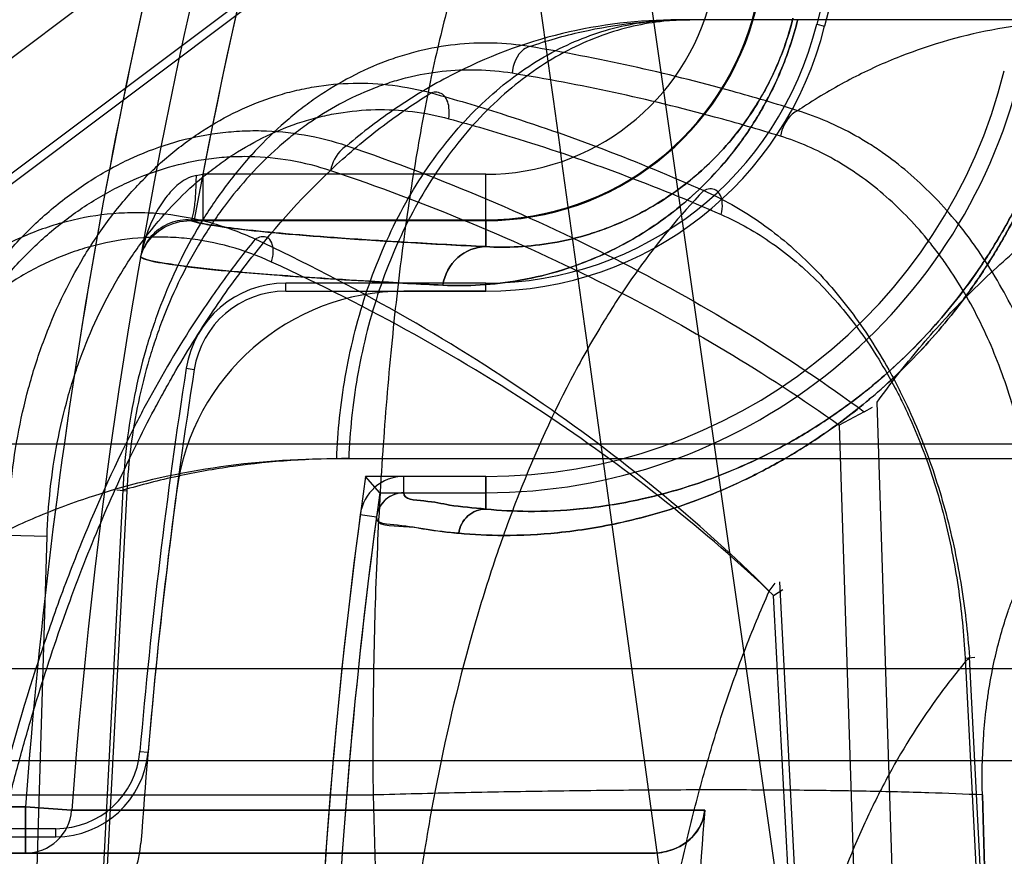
# Model space of a CAD drawing. Header units: millimetres. Extents: x 0 to 297, y 0 to 210.
# Tile 387 of 499: x 239.9989 to 240.0733, y 160.0382 to 160.1015. Entities that reach past the tile are written whole.
import ezdxf

# ---------------------------------------------------------------- set-up
doc = ezdxf.new("R2010")
doc.units = ezdxf.units.MM
doc.header["$LTSCALE"] = 16.335
doc.layers.get('0').update_dxf_attribs({"linetype": 'CONTINUOUS'})
for name, color, linetype in [('AXES_REF', 7, 'CONTINUOUS'), ('INTFCLR_1', 7, 'CONTINUOUS'), ('INTFCLR_144815', 7, 'CONTINUOUS'), ('INTFCLR_72935', 7, 'CONTINUOUS')]:
    doc.layers.add(name, color=color, linetype=linetype)

msp = doc.modelspace()

# ---------------------------------------------------------------- linework, layer by layer
at = {"color": 7, "linetype": 'Continuous'}
for radius in [6.787079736, 6.7865, 6.743039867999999]:
    msp.add_circle((241.4889109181, 154.7114647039), radius, dxfattribs=at)
for radius, start, end in [(6.72, 278.2771290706, 261.7228709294), (6.874, 113.0826918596, 346.8308908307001)]:
    msp.add_arc((241.4889109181, 154.7114647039), radius, start, end, dxfattribs=at)
at = {"layer": 'AXES_REF', "color": 9, "linetype": 'Continuous'}
msp.add_arc((241.4889109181, 154.7114647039), 6.191158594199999, 94.4118118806, 85.5881881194, dxfattribs=at)
at = {"layer": 'INTFCLR_1', "color": 6, "linetype": 'Continuous'}
for p, q in [((240.0278342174, 160.1207610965), (239.9272180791, 160.0452989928)), ((240.034134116, 160.0809484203), (240.0279402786, 160.0809484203)), ((240.034134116, 160.0669484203), (240.0279408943, 160.0669484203)), ((240.0279408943, 160.0657141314), (240.034134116, 160.0657141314))]:
    msp.add_line(p, q, dxfattribs=at)
at = {"layer": 'INTFCLR_1', "color": 9, "linetype": 'Continuous'}
for p, q in [((240.0127290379, 160.0897902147), (240.0127290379, 160.0862907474)), ((240.034134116, 160.0897902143), (240.0127290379, 160.0897902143)), ((240.034134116, 160.0843211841), (240.034134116, 160.0897902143)), ((240.0117880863, 160.0862918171), (240.034134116, 160.0862907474)), ((240.0279409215, 160.0657141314), (240.0279408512, 160.0669484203)), ((240.034134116, 160.0644784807), (240.034134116, 160.0669484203)), ((240.0246360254, 160.0640564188), (240.0258593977, 160.0638926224)), ((239.9993203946, 160.0419647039), (239.9032152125, 160.0419647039)), ((239.9993203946, 160.0419647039), (239.9993203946, 160.0384647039)), ((240.0028079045, 160.0417064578), (239.9993203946, 160.0419647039)), ((240.0506951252, 160.0417064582), (240.0028079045, 160.0417064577)), ((239.8915485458, 160.0384647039), (240.0467588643, 160.0384647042))]:
    msp.add_line(p, q, dxfattribs=at)
at = {"layer": 'INTFCLR_1', "color": 7, "linetype": 'Continuous'}
msp.add_line((240.0080194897, 160.0835151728), (240.0081751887, 160.0839705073), dxfattribs=at)
at = {"layer": 'INTFCLR_1', "color": 9, "linetype": 'Continuous'}
for centre, radius, start, end in [((240.4247152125, 160.0104647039), 0.4230504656, 136.3898582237, 175.7650415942), ((240.4247152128, 160.0104647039), 0.4265594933, 164.4387731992, 175.7650421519), ((240.034134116, 160.1073507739), 0.0175605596, 270.0000000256, 346.0686235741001), ((240.034134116, 160.1073507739), 0.0210600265, 270.0000000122, 346.0686236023), ((239.9946804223, 160.1904722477), 0.1022869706, 279.8859946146, 280.1630965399), ((239.9993190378, 160.0419628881), 0.003498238, 270.022222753, 355.796341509)]:
    msp.add_arc(centre, radius, start, end, dxfattribs=at)
at = {"layer": 'INTFCLR_1', "color": 6, "linetype": 'Continuous'}
for centre, radius, start, end in [((240.4247152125, 160.0104647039), 0.4195535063, 137.2913519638, 169.1014109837), ((240.4247152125, 160.0104647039), 0.3760159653, 138.8345507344, 166.0686236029), ((240.034134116, 160.1073507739), 0.0264023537, 270.0000002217, 346.0686238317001), ((240.034134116, 160.1073507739), 0.0404023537, 270.0000003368, 346.0686220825), ((240.034134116, 160.1073507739), 0.0416366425, 269.9999999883, 346.0686236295), ((240.027941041, 160.0636139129), 0.0173345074, 90.0025200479, 172.3711763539), ((240.027941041, 160.0636139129), 0.0033345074, 90.00251033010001, 172.3740739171), ((240.4247152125, 160.0104647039), 0.4176526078, 172.3704883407, 176.0524738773), ((240.027941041, 160.0636139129), 0.0021002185, 90.0032602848, 172.3740664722), ((240.4247152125, 160.0104647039), 0.4036526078, 172.3704884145, 183.9851791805), ((240.4247152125, 160.0104647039), 0.402418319, 172.3704828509, 183.9926675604), ((240.4247152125, 160.0104647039), 0.375322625, 175.2251899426, 179.4664088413), ((240.0010700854, 160.0396989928), 0.006999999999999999, 270.0000009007, 356.0524736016)]:
    msp.add_arc(centre, radius, start, end, dxfattribs=at)
at = {"layer": 'INTFCLR_1', "color": 9, "linetype": 'Continuous'}
for points, knots in [([(240.0308786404, 160.0814081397), (240.0318205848, 160.0813609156), (240.033784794, 160.0813702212), (240.0368410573, 160.0817328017), (240.039500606, 160.0823852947), (240.0417220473, 160.0831679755), (240.0434887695, 160.0839351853), (240.0453100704, 160.084895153), (240.0471789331, 160.0860816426), (240.0490854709, 160.0875385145), (240.0510198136, 160.0893284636), (240.052590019, 160.0911181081), (240.0538252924, 160.0927947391), (240.0547591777, 160.0942445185), (240.0556466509, 160.0958482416), (240.0564604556, 160.0976018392), (240.0571735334, 160.0994955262), (240.0575574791, 160.1008174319), (240.0577264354, 160.1014985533)], [0, 0, 0, 0, 0.0779033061, 0.1618667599, 0.253680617, 0.3034199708, 0.3562896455, 0.4126322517, 0.4733102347, 0.5389302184, 0.6105590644, 0.6906636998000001, 0.7351564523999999, 0.7824908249, 0.8330084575, 0.8864378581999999, 0.9420335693, 1, 1, 1, 1]), ([(240.034134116, 160.084321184), (240.0349452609, 160.0842743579), (240.0366379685, 160.0842700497), (240.0392748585, 160.0845651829), (240.0415728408, 160.0851144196), (240.0434936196, 160.0857798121), (240.0450229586, 160.0864346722), (240.046599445, 160.0872566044), (240.0482188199, 160.088275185), (240.0498711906, 160.0895283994), (240.0515487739, 160.0910710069), (240.0529103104, 160.0926150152), (240.0539816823, 160.0940626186), (240.0547914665, 160.0953149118), (240.055561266, 160.0967012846), (240.0562668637, 160.0982176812), (240.0568848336, 160.0998557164), (240.0572173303, 160.1009992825), (240.0573634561, 160.1015885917)], [0, 0, 0, 0, 0.0776846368, 0.1614602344, 0.2531489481, 0.3029013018, 0.3556901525, 0.4120655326, 0.4727178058, 0.5383906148, 0.6100777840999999, 0.6902787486, 0.7347779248, 0.7821808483, 0.8327613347, 0.8862761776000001, 0.9419483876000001, 1, 1, 1, 1]), ([(240.0320851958, 160.0626511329), (240.0332065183, 160.0625416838), (240.0357078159, 160.062423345), (240.0398523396, 160.0626334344), (240.0447773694, 160.0634350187), (240.049333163, 160.0647883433), (240.052755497, 160.0662166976), (240.0549016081, 160.0672662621), (240.0572328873, 160.0685325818), (240.0602808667, 160.0704721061), (240.0632966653, 160.0728438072), (240.0657688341, 160.0751369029), (240.0677106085, 160.0771685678), (240.06965951, 160.0794910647), (240.0715923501, 160.0821497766), (240.0734647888, 160.0851833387), (240.0752146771, 160.0886187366), (240.0767450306, 160.0924155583), (240.0775499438, 160.0951095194), (240.0778938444, 160.0964959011)], [0, 0, 0, 0, 0.0546088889, 0.1211683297, 0.2007950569, 0.2959181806, 0.3507413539, 0.380380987, 0.4116808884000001, 0.4792976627, 0.5552209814, 0.5972744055, 0.6426583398, 0.6913478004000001, 0.7441210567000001, 0.8018425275, 0.8639600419, 0.9307654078, 1, 1, 1, 1]), ([(240.034134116, 160.0644784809), (240.0351976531, 160.0643708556), (240.0375702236, 160.0642468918), (240.0415042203, 160.0644339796), (240.0461812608, 160.0651818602), (240.0505099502, 160.0664572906), (240.053763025, 160.0678076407), (240.0558028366, 160.0688011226), (240.0580192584, 160.0700000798), (240.0609163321, 160.0718379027), (240.0637842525, 160.0740873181), (240.0661348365, 160.0762630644), (240.0679817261, 160.0781916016), (240.0698351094, 160.0803966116), (240.071673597, 160.0829217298), (240.0734544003, 160.085803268), (240.075118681, 160.0890671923), (240.076573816, 160.092674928), (240.0773390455, 160.0952349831), (240.0776657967, 160.0965524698)], [0, 0, 0, 0, 0.054551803, 0.1210381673, 0.2006278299, 0.2957140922, 0.3505402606, 0.3802099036, 0.4114671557, 0.4791025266, 0.5550208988, 0.5971000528, 0.6424803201, 0.6911977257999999, 0.7439878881, 0.8017400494, 0.8638847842, 0.9307288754, 1, 1, 1, 1]), ([(240.0122418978, 160.0897041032), (240.0119720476, 160.0896570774), (240.0112772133, 160.0893895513), (240.0103265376, 160.0885862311), (240.0089334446, 160.0867005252), (240.0082875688, 160.084874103), (240.0080194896, 160.0835151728)], [0, 0, 0, 0, 0.1049875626, 0.2797084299, 0.4691080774, 1, 1, 1, 1]), ([(240.0117880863, 160.0862918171), (240.0118883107, 160.0863051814), (240.0120088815, 160.0867552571), (240.0121320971, 160.0873969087), (240.0122169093, 160.0884978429), (240.0122396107, 160.0892866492), (240.0122418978, 160.0897041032)], [0, 0, 0, 0, 0.08716609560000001, 0.3097071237, 0.6401160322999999, 1, 1, 1, 1]), ([(240.034134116, 160.0843211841), (240.0321663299, 160.0844198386), (240.0285164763, 160.0846153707), (240.0234752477, 160.0849341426), (240.0193029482, 160.0852556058), (240.0160056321, 160.0855732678), (240.0135949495, 160.0858926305), (240.0122829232, 160.0861371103), (240.0117880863, 160.0862918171)], [0, 0, 0, 0, 0.2632404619, 0.488345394, 0.6748526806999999, 0.8223794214, 0.9307304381, 1, 1, 1, 1]), ([(240.034134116, 160.084321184), (240.0333733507, 160.0843165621), (240.0317833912, 160.0836873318), (240.0310078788, 160.0821868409), (240.0308786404, 160.0814081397)], [0, 0, 0, 0, 0.4907835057, 1, 1, 1, 1]), ([(240.0080194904, 160.083515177), (240.0087031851, 160.0832114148), (240.0100125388, 160.0830352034), (240.0118793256, 160.0827614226), (240.0136791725, 160.0825689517), (240.0157744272, 160.0823701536), (240.0183538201, 160.0821611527), (240.0216656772, 160.0819272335), (240.0259195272, 160.0816666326), (240.0290947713, 160.0814975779), (240.0308786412, 160.081408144)], [0, 0, 0, 0, 0.0976424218, 0.1690009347, 0.2472990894, 0.3335584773, 0.4437851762, 0.5850020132, 0.7668876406, 1, 1, 1, 1]), ([(240.034134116, 160.0644784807), (240.0332201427, 160.0645676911), (240.0315247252, 160.0646992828), (240.0298480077, 160.0651303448), (240.0278659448, 160.0651758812), (240.0279408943, 160.0657141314)], [0, 0, 0, 0, 0.4333569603, 0.7435471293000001, 1, 1, 1, 1]), ([(240.0258593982, 160.0638926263), (240.0257628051, 160.0631715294), (240.028545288, 160.0632685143), (240.030147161, 160.0628167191), (240.0316085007, 160.0626976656), (240.0320851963, 160.0626511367)], [0, 0, 0, 0, 0.3420213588, 0.7748365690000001, 1, 1, 1, 1]), ([(240.034134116, 160.0644784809), (240.0336479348, 160.0644769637), (240.0326392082, 160.0640948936), (240.0321493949, 160.0631382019), (240.0320851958, 160.0626511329)], [0, 0, 0, 0, 0.4973921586, 1, 1, 1, 1])]:
    msp.add_open_spline(points, degree=3, knots=knots, dxfattribs=at)
at = {"layer": 'INTFCLR_1', "color": 7, "linetype": 'Continuous'}
msp.add_open_spline([(240.0080194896, 160.0835151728), (240.0081106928, 160.0838617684), (240.0085074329, 160.0847477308), (240.0097554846, 160.0859269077), (240.0110816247, 160.0862956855), (240.0117880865, 160.0862918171)], degree=3, knots=[0, 0, 0, 0, 0.2159486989, 0.5743186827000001, 1, 1, 1, 1], dxfattribs=at)
at = {"layer": 'INTFCLR_1', "color": 6, "linetype": 'Continuous'}
msp.add_open_spline([(240.0467588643, 160.0384647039), (240.0472208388, 160.0384647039), (240.0483319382, 160.0386396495), (240.0499765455, 160.0396119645), (240.0506338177, 160.0409724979), (240.0506951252, 160.0417064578)], degree=3, knots=[0, 0, 0, 0, 0.2507637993, 0.6002127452, 1, 1, 1, 1], dxfattribs=at)
at = {"layer": 'INTFCLR_144815', "color": 9, "linetype": 'Continuous'}
for p, q in [((240.1098418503, 159.660842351), (239.9829005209, 160.5483959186)), ((240.8751679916, 160.1014647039), (240.0486734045, 160.1014647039)), ((240.1053742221, 159.6162597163), (240.0417366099, 160.0774146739)), ((240.066113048, 159.997991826), (240.0637273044, 160.0725610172)), ((240.0608683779, 160.0708246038), (240.0632439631, 159.9964647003)), ((240.9525085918, 160.0693955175), (239.96197662, 160.0693955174)), ((240.022855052, 160.0682964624), (240.9060489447, 160.0682964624)), ((240.0066852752, 160.065899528), (240.0030808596, 159.9964647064)), ((240.0069773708, 160.0658262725), (240.0033798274, 159.9964647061)), ((240.0069773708, 160.0658262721), (240.0062365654, 160.0658968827)), ((240.0009490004, 160.0624009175), (239.9979811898, 160.0624741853)), ((239.9989772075, 159.9964647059), (240.0009490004, 160.0624009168)), ((240.056334, 160.0589787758), (240.0595312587, 159.997991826)), ((240.0591295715, 159.9964647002), (240.0559034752, 160.0579490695)), ((240.0703812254, 160.0532100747), (240.0711304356, 160.0532782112)), ((240.0703812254, 160.0532100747), (240.0733055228, 159.9964647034)), ((240.0735553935, 159.9979918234), (240.0707086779, 160.0532833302)), ((240.1762475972, 160.0524036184), (239.8132682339, 160.052403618)), ((239.8202679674, 160.0454647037), (240.2182785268, 160.045464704)), ((239.9867530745, 160.0428609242), (240.0256077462, 160.0428609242)), ((240.0256077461, 160.0428609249), (240.0262537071, 160.0194548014))]:
    msp.add_line(p, q, dxfattribs=at)
at = {"layer": 'INTFCLR_144815', "color": 6, "linetype": 'Continuous'}
for p, q in [((240.0627506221, 160.0718323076), (240.0633851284, 160.072193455)), ((240.0627506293, 160.0718323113), (240.0608683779, 160.0708246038)), ((240.055574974, 160.0582809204), (240.0560168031, 160.0588725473)), ((240.0559034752, 160.0579490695), (240.0565880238, 160.0584078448)), ((240.0723862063, 160.0194547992), (240.0716979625, 160.0428613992)), ((240.0716979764, 160.0428609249), (240.0723862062, 160.019454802))]:
    msp.add_line(p, q, dxfattribs=at)
at = {"layer": 'INTFCLR_144815', "color": 9, "linetype": 'Continuous'}
msp.add_arc((240.0437928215, 160.0664647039), 0.05599999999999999, 3.000000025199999, 90.0000000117, dxfattribs=at)
at = {"layer": 'INTFCLR_144815', "color": 7, "linetype": 'Continuous'}
msp.add_open_spline([(240.0417366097, 160.0774146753), (240.0404082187, 160.0870409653), (240.0377931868, 160.106017), (240.0339522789, 160.1339701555), (240.0302673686, 160.1608705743), (240.0267035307, 160.1869713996), (240.0232262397, 160.2125274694), (240.0198196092, 160.2376613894), (240.0165365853, 160.2619870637), (240.0134139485, 160.2852326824), (240.010436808, 160.3075085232), (240.0075778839, 160.3290220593), (240.0048351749, 160.3497957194), (240.0022622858, 160.3694278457), (239.9999019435, 160.3875873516), (239.9978084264, 160.403840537), (239.995956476, 160.4183581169), (239.9943493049, 160.4310863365), (239.992932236, 160.4424323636), (239.9916872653, 160.4525149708), (239.9905885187, 160.4615232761), (239.989632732, 160.4694615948), (239.988782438, 160.4766167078), (239.9880265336, 160.483067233), (239.9873492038, 160.4889367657), (239.9867680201, 160.4940517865), (239.9862444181, 160.4987336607), (239.9857699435, 160.503050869), (239.9853439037, 160.5070025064), (239.9849735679, 160.5105052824), (239.9846399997, 160.5137253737), (239.984338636, 160.5167010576), (239.9840717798, 160.519401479), (239.9838356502, 160.5218518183), (239.983624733, 160.524101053), (239.9834362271, 160.5261733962), (239.9832673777, 160.5280896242), (239.9831173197, 160.5298536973), (239.9829840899, 160.5314839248), (239.9828725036, 160.5329076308), (239.9827763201, 160.5341893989), (239.9826886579, 160.535414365), (239.9826092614, 160.5365890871), (239.9825227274, 160.5379591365), (239.982442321, 160.5393725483), (239.9823702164, 160.5408799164), (239.9823185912, 160.5422531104), (239.9822845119, 160.5436569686), (239.9822819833, 160.5449758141), (239.9823110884, 160.5462814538), (239.9824269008, 160.5472357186), (239.9825294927, 160.5484231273), (239.982900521, 160.5483959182)], degree=3, knots=[0, 0, 0, 0, 0.0613840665, 0.1210015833, 0.178234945, 0.2328968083, 0.2874063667, 0.3411562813, 0.3931156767, 0.4424610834, 0.4893142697, 0.5350799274, 0.5795535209, 0.62167709, 0.660153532, 0.6952292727, 0.7251941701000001, 0.7526020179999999, 0.776269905, 0.7974221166, 0.8167759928, 0.8335956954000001, 0.847929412, 0.8622917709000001, 0.8746214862, 0.8852523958, 0.894810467, 0.9043805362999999, 0.9126877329, 0.9199170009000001, 0.9266303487, 0.9331373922, 0.9388100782, 0.9437715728, 0.9486875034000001, 0.9530804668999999, 0.9569162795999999, 0.9608389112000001, 0.9642640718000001, 0.9672484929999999, 0.9698598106, 0.9723835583, 0.9750061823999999, 0.9772972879, 0.9810550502, 0.9839495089, 0.9868275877, 0.9897432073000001, 0.9927891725, 0.9952691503, 0.9976499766, 1, 1, 1, 1], dxfattribs=at)
at = {"layer": 'INTFCLR_144815', "color": 9, "linetype": 'Continuous'}
for points, knots in [([(240.0072747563, 160.1224647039), (240.0045853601, 160.1224647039), (239.9989910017, 160.1218451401), (239.9907343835, 160.118980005), (239.9828039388, 160.1140492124), (239.9757077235, 160.1071923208), (239.969868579, 160.0987746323), (239.9655629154, 160.0893197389), (239.9628862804, 160.0794171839), (239.9621166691, 160.0726946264), (239.96197662, 160.0693955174)], [0, 0, 0, 0, 0.1050837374, 0.21787631, 0.3387406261, 0.4670384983, 0.6007623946, 0.736684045, 0.8709766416, 1, 1, 1, 1]), ([(239.9867530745, 160.0428609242), (239.9868466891, 160.0458226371), (239.9870946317, 160.0516414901), (239.9876537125, 160.0602104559), (239.9882692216, 160.0671516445), (239.9888492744, 160.0725280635), (239.9894633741, 160.077592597), (239.9903102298, 160.0835676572), (239.9912971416, 160.0892917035), (239.9921529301, 160.093581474), (239.9930027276, 160.0974635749), (239.9941086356, 160.1018956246), (239.9955488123, 160.1067011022), (239.9970580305, 160.1108653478), (239.9984172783, 160.1139190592), (239.9995485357, 160.1160330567), (240.0006057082, 160.1177702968), (240.0019335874, 160.1195679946), (240.0036463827, 160.1212049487), (240.0054226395, 160.1222244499), (240.0066808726, 160.1224647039), (240.0072747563, 160.1224647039)], [0, 0, 0, 0, 0.1042635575, 0.2049087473, 0.3021266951, 0.3494296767, 0.3951775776, 0.4816294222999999, 0.5617414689, 0.5995186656, 0.6355363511, 0.7015662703, 0.7601961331, 0.8119752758, 0.8573235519, 0.8776594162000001, 0.8962984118, 0.9288575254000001, 0.9560174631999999, 0.97910347, 1, 1, 1, 1]), ([(240.0445619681, 160.1224647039), (240.0432881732, 160.122464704), (240.0403481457, 160.1213726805), (240.0380665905, 160.1186724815), (240.0365828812, 160.1163728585), (240.0354425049, 160.1143298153), (240.034082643, 160.1113500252), (240.0325953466, 160.1072405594), (240.0314725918, 160.1033754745), (240.03061678, 160.0999373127), (240.0297543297, 160.0960642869), (240.0287746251, 160.090815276), (240.0279595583, 160.0852813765), (240.0273805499, 160.0805328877), (240.0268407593, 160.0754170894), (240.026293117, 160.0687409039), (240.0259218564, 160.0618860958), (240.0257236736, 160.0561981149), (240.0255939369, 160.0503019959), (240.0255803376, 160.0458445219), (240.0256077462, 160.0428609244)], [0, 0, 0, 0, 0.0447683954, 0.1032005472, 0.1213211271, 0.1410891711, 0.1853432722, 0.2362765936, 0.2945595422, 0.3267150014, 0.3607913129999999, 0.4340002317, 0.5143214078, 0.5573399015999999, 0.6021191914, 0.6951105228, 0.7927308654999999, 0.8433596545, 0.8951349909, 1, 1, 1, 1]), ([(240.0883375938, 160.0693955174), (240.0882023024, 160.0726933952), (240.0874599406, 160.0794078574), (240.084877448, 160.0893025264), (240.0807234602, 160.0987508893), (240.0750886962, 160.1071666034), (240.0682364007, 160.1140281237), (240.0605703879, 160.1189686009), (240.0525810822, 160.1218426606), (240.0471620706, 160.1224647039), (240.0445619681, 160.1224647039)], [0, 0, 0, 0, 0.1308834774, 0.2668605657, 0.4040067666, 0.5382363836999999, 0.666176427, 0.7858622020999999, 0.8968959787, 1, 1, 1, 1]), ([(240.0228550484, 160.0682964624), (240.0229347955, 160.0703564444), (240.0233713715, 160.0745451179), (240.024890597, 160.0807213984), (240.0273339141, 160.086619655), (240.0306487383, 160.0918766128), (240.0346844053, 160.0961689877), (240.0392049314, 160.0992667), (240.0432240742, 160.1008021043), (240.046011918, 160.1013062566), (240.0475444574, 160.1014424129), (240.0482994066, 160.1014647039), (240.0486734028, 160.1014647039)], [0, 0, 0, 0, 0.1339492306, 0.2727111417, 0.4118952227, 0.5469808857, 0.6743350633, 0.7920383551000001, 0.9000813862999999, 0.9509592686, 0.9756993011, 1, 1, 1, 1]), ([(240.0486734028, 160.1014647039), (240.0457358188, 160.1014647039), (240.0397649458, 160.1007784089), (240.0334031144, 160.0983609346), (240.0293874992, 160.0961159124), (240.0267184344, 160.0944129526), (240.0248236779, 160.0929687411), (240.0236216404, 160.091955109)], [0, 0, 0, 0, 0.3224796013, 0.6526157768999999, 0.7390842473, 0.8273898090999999, 1, 1, 1, 1]), ([(240.0495658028, 160.1014647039), (240.0488119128, 160.1014647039), (240.0472738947, 160.1013728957), (240.044120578, 160.1008020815), (240.0401035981, 160.0992665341), (240.0355864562, 160.0961687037), (240.0315536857, 160.0918762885), (240.0282413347, 160.0866193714), (240.0257998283, 160.0807212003), (240.0242817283, 160.0745450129), (240.0238454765, 160.0703564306), (240.0237657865, 160.0682964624)], [0, 0, 0, 0, 0.0489996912, 0.09985824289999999, 0.2078673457, 0.3255494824, 0.4528998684, 0.5879993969, 0.7272116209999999, 0.8660105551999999, 1, 1, 1, 1]), ([(240.0374405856, 160.0994498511), (240.038730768, 160.0998951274), (240.0426906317, 160.1010212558), (240.0468207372, 160.1014647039), (240.0495658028, 160.1014647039)], [0, 0, 0, 0, 0.3320886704, 1, 1, 1, 1]), ([(240.0805578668, 160.1014647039), (240.0779844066, 160.1014647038), (240.0728372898, 160.1010346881), (240.0665926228, 160.0992767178), (240.0624516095, 160.0973998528), (240.0601174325, 160.0961213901), (240.058739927, 160.0952731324), (240.0579506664, 160.0947484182), (240.0577301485, 160.0945987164)], [0, 0, 0, 0, 0.3192726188, 0.6368806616, 0.7993954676, 0.8824224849, 0.9669332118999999, 1, 1, 1, 1]), ([(240.0374405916, 160.0994497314), (240.0355898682, 160.0997492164), (240.0327245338, 160.0998224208), (240.029467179, 160.09923772), (240.0276276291, 160.0987177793), (240.02486464, 160.0977385), (240.0222342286, 160.0962963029), (240.0198372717, 160.0944972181), (240.0182461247, 160.0931573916), (240.0163676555, 160.0912918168), (240.0146703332, 160.0892173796), (240.0134105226, 160.0874284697), (240.0115940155, 160.0845682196), (240.0101007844, 160.0814647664), (240.0089342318, 160.0782156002), (240.0082282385, 160.0759555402), (240.007227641, 160.0718874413), (240.0067914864, 160.0683004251), (240.0066852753, 160.0658995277)], [0, 0, 0, 0, 0.1098685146, 0.1653265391, 0.1935295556, 0.2218009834, 0.3370645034, 0.3670847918, 0.397439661, 0.4588941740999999, 0.5219269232, 0.5542432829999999, 0.5870709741, 0.7204576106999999, 0.7546908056, 0.7893863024, 0.8591629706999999, 1, 1, 1, 1]), ([(240.0374405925, 160.0994497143), (240.0372788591, 160.0994116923), (240.0365232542, 160.0989989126), (240.0361912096, 160.0980901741), (240.036119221, 160.0974266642)], [0, 0, 0, 0, 0.1993201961, 1, 1, 1, 1]), ([(240.0577301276, 160.0945986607), (240.0560832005, 160.0951210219), (240.0494134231, 160.0971023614), (240.0426002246, 160.0985984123), (240.0374405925, 160.0994497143)], [0, 0, 0, 0, 0.2483454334, 1, 1, 1, 1]), ([(240.036119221, 160.0974266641), (240.0343776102, 160.0977082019), (240.0316803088, 160.0977757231), (240.0286135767, 160.0972249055), (240.0268802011, 160.0967349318), (240.0242741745, 160.0958126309), (240.0217924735, 160.0944540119), (240.0195279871, 160.0927609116), (240.018023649, 160.0914993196), (240.0162464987, 160.08974252), (240.0146379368, 160.0877896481), (240.0134429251, 160.0861050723), (240.0117180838, 160.0834116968), (240.0102942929, 160.0804896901), (240.009176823, 160.0774290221), (240.0084981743, 160.0753005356), (240.0075306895, 160.0714693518), (240.0070949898, 160.0680895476), (240.0069773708, 160.0658262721)], [0, 0, 0, 0, 0.1096189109, 0.1650089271, 0.1931906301, 0.2214485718, 0.3367240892, 0.3667609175, 0.3971372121, 0.4586431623, 0.5217283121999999, 0.5540726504, 0.5869294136, 0.7204219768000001, 0.7546742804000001, 0.7893855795, 0.8591827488, 1, 1, 1, 1]), ([(240.056408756, 160.0926726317), (240.0547614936, 160.0931846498), (240.0480882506, 160.095127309), (240.0412768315, 160.0965927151), (240.036119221, 160.0974266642)], [0, 0, 0, 0, 0.2482161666, 1, 1, 1, 1]), ([(239.9979811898, 160.0624741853), (239.998031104, 160.0649882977), (239.9983988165, 160.0687467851), (239.9993615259, 160.0730171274), (240.0000588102, 160.0753871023), (240.0012237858, 160.0787848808), (240.0027487, 160.0820245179), (240.0046355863, 160.0849916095), (240.0059492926, 160.0868388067), (240.0077294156, 160.0889654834), (240.0097101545, 160.0908500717), (240.0113916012, 160.092182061), (240.0139334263, 160.093951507), (240.0167372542, 160.0953043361), (240.0196628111, 160.0961209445), (240.0216179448, 160.0965189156), (240.0250905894, 160.0968454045), (240.0280973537, 160.0964655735), (240.0300144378, 160.0959470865)], [0, 0, 0, 0, 0.1415064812, 0.2113104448, 0.2461202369, 0.280468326, 0.4134509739, 0.4460433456, 0.4782975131, 0.5409537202, 0.6017877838, 0.6317837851, 0.6615815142, 0.7760743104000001, 0.8042398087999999, 0.8324475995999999, 0.8882424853, 1, 1, 1, 1]), ([(239.9918806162, 160.0019599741), (239.9920661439, 160.0048880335), (239.9924205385, 160.009260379), (239.9930465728, 160.0150399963), (239.9937583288, 160.020656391), (239.994812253, 160.0274773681), (239.9963483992, 160.0354107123), (239.9978558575, 160.0418079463), (239.9990328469, 160.0461596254), (239.9997321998, 160.0485807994), (240.000780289, 160.0520583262), (240.0024414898, 160.057048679), (240.0049028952, 160.063361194), (240.0071449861, 160.0682919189), (240.0088132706, 160.0715538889), (240.0097787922, 160.0733347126), (240.0112020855, 160.0758604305), (240.0133989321, 160.0794129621), (240.017462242, 160.085028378), (240.0213997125, 160.0893262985), (240.0250179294, 160.0924281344), (240.0272269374, 160.0941445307), (240.0289163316, 160.0952809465), (240.0300143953, 160.0959470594)], [0, 0, 0, 0, 0.0839822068, 0.1255314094, 0.166399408, 0.2460266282, 0.3230456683, 0.3976498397, 0.43409919, 0.4520761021, 0.4697861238, 0.5380636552, 0.6025619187, 0.6636457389, 0.6930137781, 0.7074212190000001, 0.7216279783, 0.7760004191, 0.8268564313, 0.9199491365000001, 0.9418203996, 0.9632373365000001, 1, 1, 1, 1]), ([(240.0313358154, 160.0939940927), (240.031378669, 160.0942733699), (240.0313979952, 160.09491659), (240.0310600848, 160.0959366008), (240.0302767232, 160.0960460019), (240.0300144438, 160.0959470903)], [0, 0, 0, 0, 0.3021343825, 0.7002561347, 1, 1, 1, 1]), ([(240.0300144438, 160.0959470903), (240.0317851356, 160.0954567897), (240.0387819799, 160.0933794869), (240.0456257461, 160.0907835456), (240.0506109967, 160.0885545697)], [0, 0, 0, 0, 0.2517502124, 1, 1, 1, 1]), ([(240.0009490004, 160.0624009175), (240.0010204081, 160.0647778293), (240.0014007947, 160.0683285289), (240.0023421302, 160.0723601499), (240.0030176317, 160.0745971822), (240.0041398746, 160.0778042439), (240.0055987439, 160.0808602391), (240.00739411, 160.0836598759), (240.0086424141, 160.0854021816), (240.0103312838, 160.0874073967), (240.0122065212, 160.0891851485), (240.013796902, 160.0904414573), (240.0161978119, 160.092108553), (240.0188423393, 160.0933851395), (240.021600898, 160.0941556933), (240.0234416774, 160.0945312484), (240.0267073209, 160.0948397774), (240.0295346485, 160.0944827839), (240.0313358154, 160.0939940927)], [0, 0, 0, 0, 0.1417199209, 0.211646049, 0.2465180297, 0.2809284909, 0.4141483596, 0.4467938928, 0.4790964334, 0.5418307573, 0.6027188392, 0.6327299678, 0.6625316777, 0.7769212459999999, 0.8050295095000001, 0.8331654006, 0.8887756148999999, 1, 1, 1, 1]), ([(240.0577301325, 160.0945986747), (240.0575762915, 160.0945360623), (240.0569030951, 160.0940867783), (240.0565311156, 160.0932902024), (240.056408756, 160.0926726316)], [0, 0, 0, 0, 0.2087479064, 1, 1, 1, 1]), ([(240.0787494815, 160.0605608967), (240.0786643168, 160.0624853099), (240.0782870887, 160.0663043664), (240.0772793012, 160.0709851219), (240.0761465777, 160.0745942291), (240.0748194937, 160.0780378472), (240.0731811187, 160.0812939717), (240.0714657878, 160.0839297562), (240.0704175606, 160.0853510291), (240.0688204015, 160.0873449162), (240.0667552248, 160.0894514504), (240.064453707, 160.091228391), (240.0630969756, 160.0921271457), (240.0610534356, 160.0933404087), (240.05922843, 160.0941352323), (240.0577301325, 160.0945986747)], [0, 0, 0, 0, 0.136064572, 0.2704402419, 0.3373865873, 0.4030840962, 0.530994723, 0.593873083, 0.625029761, 0.6556978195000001, 0.774325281, 0.8321207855, 0.8608246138, 0.8892201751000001, 1, 1, 1, 1]), ([(240.0313358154, 160.0939940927), (240.0331061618, 160.0935136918), (240.0400982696, 160.0914793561), (240.0469431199, 160.0889355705), (240.0519323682, 160.0867494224)], [0, 0, 0, 0, 0.2519199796, 1, 1, 1, 1]), ([(239.9880569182, 160.056737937), (239.988159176, 160.0593984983), (239.9886109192, 160.0633762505), (239.9896896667, 160.0678957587), (239.990462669, 160.0704166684), (239.9917547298, 160.0740564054), (239.9937053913, 160.0780936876), (239.9965464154, 160.0822366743), (239.9989272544, 160.085019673), (240.0015492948, 160.0874529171), (240.0039273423, 160.0891708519), (240.0059240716, 160.0903316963), (240.0079504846, 160.0913297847), (240.0105702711, 160.0922991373), (240.01329058, 160.0928728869), (240.0154869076, 160.0930792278), (240.0176809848, 160.0931185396), (240.0204277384, 160.0928512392), (240.022569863, 160.0923064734), (240.0236216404, 160.091955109)], [0, 0, 0, 0, 0.1377789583, 0.206061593, 0.2402336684, 0.2741707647, 0.4059257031, 0.4705534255, 0.5337519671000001, 0.5950390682, 0.6552457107, 0.6851158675, 0.7144741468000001, 0.7720589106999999, 0.8291580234, 0.8577649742, 0.886116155, 0.9426164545, 1, 1, 1, 1]), ([(240.0758181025, 160.060487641), (240.0757639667, 160.0623106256), (240.0754603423, 160.0659264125), (240.0745679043, 160.0703618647), (240.0735427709, 160.073778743), (240.0723323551, 160.0770339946), (240.0708240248, 160.0801116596), (240.0692353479, 160.082603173), (240.0682625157, 160.0839455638), (240.0667794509, 160.0858280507), (240.0648550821, 160.087816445), (240.062705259, 160.0894937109), (240.0614366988, 160.0903416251), (240.0595243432, 160.0914867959), (240.0578137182, 160.0922360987), (240.056408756, 160.0926726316)], [0, 0, 0, 0, 0.1369216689, 0.2717695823, 0.338828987, 0.4045662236, 0.532378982, 0.5951349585, 0.6262153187, 0.6568011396, 0.775053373, 0.8326460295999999, 0.861249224, 0.8895477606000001, 1, 1, 1, 1]), ([(240.0236216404, 160.091955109), (240.0234805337, 160.091882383), (240.0228721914, 160.0914100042), (240.022521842, 160.0906681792), (240.0223874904, 160.0900819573)], [0, 0, 0, 0, 0.2088302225, 1, 1, 1, 1]), ([(240.0236216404, 160.091955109), (240.0307752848, 160.0895069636), (240.0443825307, 160.083775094), (240.056992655, 160.0760675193), (240.062750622, 160.0718323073)], [0, 0, 0, 0, 0.514044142, 1, 1, 1, 1]), ([(239.9885041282, 160.0566646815), (239.9886386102, 160.0591966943), (239.989116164, 160.0629776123), (239.9901875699, 160.0672696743), (239.9909452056, 160.069661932), (239.9922037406, 160.0731133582), (239.9940829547, 160.0769391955), (239.9968001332, 160.0808652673), (239.9990697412, 160.0835000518), (240.0015610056, 160.0858044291), (240.0038165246, 160.0874316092), (240.0057080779, 160.088530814), (240.0076242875, 160.0894762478), (240.0100985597, 160.0903950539), (240.0126662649, 160.0909392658), (240.0147370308, 160.0911369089), (240.0168026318, 160.0911761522), (240.019386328, 160.0909279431), (240.0213997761, 160.0904133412), (240.0223874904, 160.0900819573)], [0, 0, 0, 0, 0.1383967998, 0.2069534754, 0.2412534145, 0.2753102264, 0.4074740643, 0.4722508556, 0.535550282, 0.5968850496, 0.6570763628, 0.6869117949, 0.7162142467, 0.7736285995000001, 0.8304669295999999, 0.8589069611, 0.8870712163, 0.9431353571, 1, 1, 1, 1]), ([(240.0223874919, 160.0900819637), (240.0295340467, 160.0876840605), (240.0428812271, 160.0821810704), (240.0552890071, 160.0747881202), (240.0608686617, 160.0708248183)], [0, 0, 0, 0, 0.5241312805, 1, 1, 1, 1]), ([(240.0506109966, 160.0885545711), (240.0488072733, 160.0866799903), (240.0462313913, 160.0835388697), (240.0435407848, 160.0794974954), (240.0419817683, 160.0768822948), (240.0395802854, 160.0725342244), (240.037111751, 160.0670725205), (240.0350244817, 160.0613042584), (240.0338820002, 160.0577425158), (240.0321881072, 160.0519941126), (240.0305606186, 160.0449706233), (240.0293240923, 160.037739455), (240.0287050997, 160.0333884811), (240.0278643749, 160.026584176), (240.0270475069, 160.0161006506), (240.0269281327, 160.0067190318), (240.0270156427, 160.0019599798)], [0, 0, 0, 0, 0.0850352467, 0.1321993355, 0.1586374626, 0.184533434, 0.2945491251, 0.3540148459, 0.3850058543, 0.4168022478, 0.5498956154, 0.6203095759, 0.6565717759, 0.6935412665, 0.8444107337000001, 1, 1, 1, 1]), ([(240.0519323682, 160.0867494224), (240.0520042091, 160.0870311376), (240.0521015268, 160.087662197), (240.051723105, 160.0887844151), (240.0508822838, 160.08869746), (240.0506109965, 160.0885545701)], [0, 0, 0, 0, 0.3021596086, 0.6813293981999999, 1, 1, 1, 1]), ([(240.0506109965, 160.0885545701), (240.0520606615, 160.0879270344), (240.0541606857, 160.0867425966), (240.0567302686, 160.0847894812), (240.0585822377, 160.083107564), (240.0603231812, 160.0812406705), (240.0625016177, 160.0785112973), (240.0641626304, 160.0758885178), (240.0654113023, 160.0735111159), (240.0662097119, 160.071866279), (240.0674860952, 160.068896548), (240.0686559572, 160.065356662), (240.0695435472, 160.0617146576), (240.0702510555, 160.0579973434), (240.0705779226, 160.0551723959), (240.070708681, 160.0532833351)], [0, 0, 0, 0, 0.111371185, 0.1685828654, 0.2273923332, 0.2875095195, 0.3483614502, 0.4734187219, 0.5055197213, 0.537687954, 0.6022990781, 0.7333000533, 0.7998957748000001, 0.8664964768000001, 1, 1, 1, 1]), ([(240.0166958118, 160.0848875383), (240.0156069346, 160.0853816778), (240.0133746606, 160.0861978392), (240.0104622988, 160.086754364), (240.0081252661, 160.086901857), (240.0057954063, 160.0868543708), (240.0034810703, 160.0865125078), (240.0012286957, 160.0858897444), (239.9989997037, 160.0850775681), (239.9963105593, 160.0837158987), (239.9938264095, 160.0819571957), (239.9919635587, 160.0803327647), (239.9901703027, 160.0785453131), (239.98811071, 160.0760644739), (239.9863282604, 160.0733342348), (239.9850605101, 160.0710074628), (239.9838926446, 160.0685793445), (239.9828963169, 160.0660523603), (239.9820666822, 160.0634457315), (239.9813406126, 160.0607678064), (239.9803590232, 160.0559718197), (239.9800024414, 160.0517700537), (239.9799577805, 160.048966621)], [0, 0, 0, 0, 0.0586437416, 0.1160164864, 0.1447325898, 0.1733635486, 0.2301965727, 0.2588413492, 0.2878771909, 0.3464292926, 0.4060466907, 0.4366382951, 0.4675710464, 0.5301402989, 0.5943666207, 0.6271439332, 0.6600424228, 0.7264619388, 0.7601297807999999, 0.7941690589, 0.8624929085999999, 1, 1, 1, 1]), ([(240.0519323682, 160.0867494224), (240.0532886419, 160.0861551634), (240.0552520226, 160.0850339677), (240.0576465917, 160.0831827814), (240.0593697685, 160.081588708), (240.060987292, 160.0798198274), (240.0630063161, 160.0772298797), (240.0645360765, 160.0747403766), (240.06568088, 160.0724849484), (240.0664125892, 160.0709223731), (240.067577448, 160.068096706), (240.0686287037, 160.0647273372), (240.069412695, 160.0612601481), (240.0700259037, 160.0577107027), (240.0702873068, 160.055013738), (240.0703812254, 160.0532100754)], [0, 0, 0, 0, 0.1105823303, 0.1674153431, 0.2258611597, 0.2856450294, 0.3462207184, 0.4709151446, 0.5029696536, 0.5351116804, 0.5997423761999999, 0.7310957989, 0.7980420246, 0.8651201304, 1, 1, 1, 1]), ([(240.017929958, 160.083155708), (240.0169100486, 160.0836234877), (240.0148169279, 160.0843980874), (240.0120813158, 160.0849206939), (240.0098842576, 160.0850585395), (240.0076900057, 160.0850106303), (240.0055084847, 160.0846851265), (240.0033836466, 160.08409322), (240.0012770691, 160.0833195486), (239.9987310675, 160.0820259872), (239.9963768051, 160.0803554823), (239.9946078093, 160.0788123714), (239.9929000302, 160.0771138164), (239.9909343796, 160.0747549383), (239.9892275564, 160.0721588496), (239.9880071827, 160.0699456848), (239.9868784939, 160.0676336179), (239.9859104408, 160.0652259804), (239.9850959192, 160.0627413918), (239.9843771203, 160.0601858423), (239.9833863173, 160.0556013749), (239.9829912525, 160.0515805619), (239.9829032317, 160.0488933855)], [0, 0, 0, 0, 0.0579009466, 0.1146057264, 0.1430197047, 0.1713738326, 0.227751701, 0.2562155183, 0.2850979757, 0.3434409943, 0.402966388, 0.4335510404, 0.4645021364, 0.5271784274, 0.5915970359, 0.6245004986, 0.6575469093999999, 0.7243162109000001, 0.7581835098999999, 0.7924420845, 0.8612617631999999, 1, 1, 1, 1]), ([(240.0166958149, 160.0848875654), (240.015992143, 160.0840324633), (240.0148812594, 160.0826073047), (240.0134114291, 160.0805597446), (240.0112500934, 160.0773576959), (240.0093527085, 160.0741392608), (240.0064049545, 160.0685428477), (240.0044363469, 160.0642038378), (240.0025703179, 160.05946958), (240.0013105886, 160.0560727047), (239.9991921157, 160.0497909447), (239.9971169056, 160.0422837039), (239.995580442, 160.0354621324), (239.9947585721, 160.0313746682), (239.9935838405, 160.0250276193), (239.992149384, 160.0152362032), (239.9913547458, 160.0064401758), (239.9910714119, 160.0019599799)], [0, 0, 0, 0, 0.037731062, 0.0615327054, 0.0858667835, 0.1693452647, 0.1886175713, 0.301387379, 0.3313841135, 0.3620034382, 0.4248151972, 0.5572078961, 0.6271273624, 0.6630327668, 0.6992546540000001, 0.8470480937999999, 1, 1, 1, 1]), ([(240.017929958, 160.083155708), (240.0179715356, 160.0832982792), (240.0180361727, 160.0835937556), (240.0180946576, 160.0842269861), (240.0177980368, 160.0852439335), (240.0169538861, 160.0850510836), (240.0166958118, 160.0848875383)], [0, 0, 0, 0, 0.1544781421, 0.3102598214, 0.6821904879, 1, 1, 1, 1]), ([(240.0555749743, 160.0582809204), (240.0501488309, 160.0636483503), (240.0378495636, 160.0736581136), (240.0240566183, 160.081438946), (240.016695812, 160.0848875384)], [0, 0, 0, 0, 0.4842558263, 1, 1, 1, 1]), ([(240.0559036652, 160.0579491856), (240.0507122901, 160.0628724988), (240.038688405, 160.0723731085), (240.0252818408, 160.0797817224), (240.0179299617, 160.0831557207)], [0, 0, 0, 0, 0.4693497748, 1, 1, 1, 1]), ([(240.0716979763, 160.0428609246), (240.0716564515, 160.0442778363), (240.0716916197, 160.0463908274), (240.0719111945, 160.0488330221), (240.0720857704, 160.0501954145), (240.0723871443, 160.0521487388), (240.0728707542, 160.0543492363), (240.0735288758, 160.0564570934), (240.0739400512, 160.0575906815), (240.0745664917, 160.0591637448), (240.0754082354, 160.0608849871), (240.076404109, 160.0624646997), (240.0769902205, 160.063287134), (240.0778549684, 160.0644084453), (240.0792430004, 160.0658934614), (240.0809996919, 160.0672215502), (240.082459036, 160.0680373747), (240.0839204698, 160.0686857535), (240.0854458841, 160.06912308), (240.0870007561, 160.0693477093), (240.0885793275, 160.0694339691), (240.090589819, 160.0692814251), (240.0930051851, 160.0687068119), (240.0949899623, 160.0679152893), (240.0965641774, 160.0671022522), (240.0980843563, 160.0661892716), (240.0991576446, 160.06541069), (240.0998298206, 160.0648696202)], [0, 0, 0, 0, 0.08967078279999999, 0.1334186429, 0.1550667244, 0.1765468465, 0.2584459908, 0.2972389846, 0.3161688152, 0.3347119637, 0.4043510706, 0.436927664, 0.4527510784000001, 0.4682193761, 0.5264985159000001, 0.5807144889, 0.6067575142, 0.6321223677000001, 0.6817381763, 0.7064827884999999, 0.7314000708, 0.7816246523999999, 0.8333950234, 0.8878883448, 0.9163291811, 0.9454145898, 1, 1, 1, 1]), ([(239.9880569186, 160.0567379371), (239.9892658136, 160.0576859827), (239.9918684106, 160.0595548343), (239.9959055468, 160.061933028), (239.9994535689, 160.0636151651), (240.0022751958, 160.0647383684), (240.0066619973, 160.0662672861), (240.0135055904, 160.0678580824), (240.0197294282, 160.0682964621), (240.0228550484, 160.0682964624)], [0, 0, 0, 0, 0.1234078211, 0.2570125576, 0.3758298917, 0.4384281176, 0.5008929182, 0.748925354, 1, 1, 1, 1]), ([(240.0237657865, 160.0682964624), (240.0208433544, 160.0682964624), (240.016487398, 160.0680095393), (240.0108054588, 160.0670064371), (240.0080463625, 160.0663030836), (240.0066852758, 160.0658995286)], [0, 0, 0, 0, 0.5068140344, 0.7538009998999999, 1, 1, 1, 1]), ([(240.0707086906, 160.0532833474), (240.0703165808, 160.0528277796), (240.0695621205, 160.051915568), (240.0673719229, 160.0490588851), (240.0650867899, 160.0454269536), (240.0631376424, 160.0415359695), (240.0620809, 160.0391535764), (240.0605315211, 160.0353489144), (240.0590312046, 160.0306666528), (240.0578922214, 160.0258194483), (240.0573259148, 160.0229146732), (240.05656163, 160.0183886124), (240.0558237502, 160.0113987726), (240.0557326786, 160.0051320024), (240.0558236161, 160.0019599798)], [0, 0, 0, 0, 0.0330260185, 0.0650214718, 0.1977633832, 0.2678561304, 0.3040333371, 0.3409350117, 0.4935538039, 0.5734544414, 0.6144424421, 0.6561400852, 0.8256420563, 1, 1, 1, 1]), ([(240.0716979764, 160.0428609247), (240.0703473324, 160.042926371), (240.0674147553, 160.0430390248), (240.0626916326, 160.0431548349), (240.0573559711, 160.04322586), (240.0515069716, 160.0432488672), (240.0452695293, 160.0432226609), (240.0387856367, 160.0431482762), (240.0322038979, 160.0430288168), (240.0278007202, 160.0429212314), (240.0256077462, 160.0428609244)], [0, 0, 0, 0, 0.08799942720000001, 0.1909748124, 0.3074539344, 0.4352544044, 0.5716103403, 0.7133695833, 0.8572331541, 1, 1, 1, 1])]:
    msp.add_open_spline(points, degree=3, knots=knots, dxfattribs=at)
at = {"layer": 'INTFCLR_144815', "color": 6, "linetype": 'Continuous'}
for points, knots in [([(240.0437937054, 160.1224141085), (240.0446117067, 160.1224036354), (240.0462470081, 160.1223427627), (240.0487986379, 160.1221260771), (240.0515648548, 160.1217493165), (240.0546685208, 160.1211440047), (240.0580930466, 160.1202433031), (240.0617483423, 160.119000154), (240.0654790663, 160.1174083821), (240.0691563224, 160.1154946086), (240.0727237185, 160.113281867), (240.0761548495, 160.11077377), (240.0794619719, 160.1079524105), (240.0825663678, 160.1048726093), (240.0855148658, 160.1014742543), (240.0882301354, 160.0978335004), (240.0907148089, 160.0939247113), (240.0929056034, 160.0898539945), (240.0948144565, 160.0856194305), (240.0964350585, 160.0812347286), (240.0977409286, 160.0768122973), (240.0987207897, 160.0725212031), (240.0993968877, 160.0685588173), (240.0997074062, 160.0660482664), (240.0998295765, 160.0648698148)], [0, 0, 0, 0, 0.0278776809, 0.0557399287, 0.08723556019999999, 0.1229672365, 0.1634315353, 0.2078104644, 0.2544177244, 0.301516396, 0.3489413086, 0.3973369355, 0.4462084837, 0.4969436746, 0.5462080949, 0.5993974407, 0.6515652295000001, 0.7039026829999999, 0.756797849, 0.809722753, 0.8630778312, 0.9138226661, 0.9596261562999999, 1, 1, 1, 1]), ([(240.063727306, 160.0725610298), (240.0647474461, 160.0739710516), (240.0668839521, 160.0767073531), (240.070389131, 160.0805465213), (240.0742183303, 160.0841220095), (240.0784090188, 160.0874323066), (240.0829996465, 160.0904635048), (240.0862676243, 160.0922405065), (240.0879608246, 160.0930721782)], [0, 0, 0, 0, 0.1628298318, 0.3244460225, 0.485909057, 0.652460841, 0.8235038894, 1, 1, 1, 1]), ([(240.0458544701, 160.0019599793), (240.0458014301, 160.003792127), (240.0457556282, 160.0074488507), (240.0458705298, 160.0129151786), (240.0461710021, 160.0183332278), (240.0466583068, 160.0236859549), (240.0473336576, 160.0289584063), (240.048199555, 160.0341403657), (240.0492582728, 160.039215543), (240.050514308, 160.0441769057), (240.0519730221, 160.0490143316), (240.0536421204, 160.0537210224), (240.0549060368, 160.056779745), (240.0555749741, 160.0582809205)], [0, 0, 0, 0, 0.09544020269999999, 0.1903798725, 0.2846433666, 0.3779344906, 0.4701898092, 0.5613594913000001, 0.6514315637, 0.7400675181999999, 0.8277651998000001, 0.9144240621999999, 1, 1, 1, 1])]:
    msp.add_open_spline(points, degree=3, knots=knots, dxfattribs=at)
at = {"layer": 'INTFCLR_72935', "color": 6, "linetype": 'Continuous'}
for p, q in [((240.0388571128, 160.1202925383), (239.9481892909, 160.0522992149)), ((239.9485567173, 160.0518092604), (240.039389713, 160.1199264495)), ((240.0116119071, 160.0863513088), (240.034134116, 160.0863507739)), ((240.034134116, 160.0815608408), (240.0189993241, 160.0815608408)), ((240.0189993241, 160.0809484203), (240.034134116, 160.0809484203)), ((240.0341341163, 160.0669484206), (240.0250340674, 160.0669484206)), ((240.0261076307, 160.0657141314), (240.0250340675, 160.0669484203)), ((240.0261076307, 160.0657141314), (240.034134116, 160.0657141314)), ((240.0016113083, 160.0403114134), (239.9523889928, 160.0403114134)), ((239.9523889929, 160.0396989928), (240.0016113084, 160.0396989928))]:
    msp.add_line(p, q, dxfattribs=at)
at = {"layer": 'INTFCLR_72935', "color": 9, "linetype": 'Continuous'}
for p, q in [((240.0591654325, 160.1011416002), (240.0597598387, 160.100994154)), ((240.034134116, 160.0863507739), (240.034134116, 160.0843211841)), ((240.0189993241, 160.0809484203), (240.0189993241, 160.0815608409)), ((240.034134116, 160.0809484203), (240.034134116, 160.0815608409)), ((240.0114784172, 160.0751252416), (240.0120834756, 160.0750305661)), ((240.034134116, 160.0669484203), (240.034134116, 160.0644784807)), ((240.0079755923, 160.0461539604), (240.0085857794, 160.0461017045)), ((239.9031823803, 160.0419647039), (239.9993203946, 160.0419647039)), ((239.9993203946, 160.0384647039), (239.9993203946, 160.0419647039)), ((239.9993203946, 160.0419647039), (240.0028079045, 160.0417064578)), ((240.0028079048, 160.0417064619), (240.0506951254, 160.0417064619)), ((240.0016113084, 160.0396989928), (240.0016113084, 160.0403114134)), ((240.0467588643, 160.0384647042), (239.8915148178, 160.0384647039))]:
    msp.add_line(p, q, dxfattribs=at)
for centre, radius, start, end in [((240.4247152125, 160.0104647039), 0.4230504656, 136.3898582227, 175.7650415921), ((240.4247152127, 160.0104647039), 0.4265594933, 164.4360553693, 175.7650421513), ((239.9993189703, 160.0419629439), 0.0034982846, 270.0233270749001, 355.7955120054)]:
    msp.add_arc(centre, radius, start, end, dxfattribs=at)
at = {"layer": 'INTFCLR_72935', "color": 6, "linetype": 'Continuous'}
for centre, radius, start, end in [((240.4247152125, 160.0104647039), 0.4195535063, 136.8471002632, 169.5793628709), ((240.4247152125, 160.0104647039), 0.376628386, 138.8345507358, 166.0686236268), ((240.4247152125, 160.0104647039), 0.3760159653, 138.8345508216, 166.0686234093), ((240.034134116, 160.1073507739), 0.021, 270.000000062, 346.0686233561), ((240.034134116, 160.1073507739), 0.025789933, 270.0000000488, 346.0686234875), ((240.034134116, 160.1073507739), 0.0264023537, 270.0000005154, 346.0686265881), ((240.034134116, 160.1073507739), 0.0404023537, 270.0000003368, 346.0686220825), ((240.034134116, 160.1073507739), 0.0416366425, 269.9999999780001, 346.0686236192), ((240.0189993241, 160.0739484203), 0.0076124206, 89.9999998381, 171.1068509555), ((240.0189993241, 160.0739484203), 0.006999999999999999, 90.0000006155, 171.1068421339), ((240.4247152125, 160.0104647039), 0.4182650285, 171.1068503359, 175.1051770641), ((240.4247152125, 160.0104647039), 0.4176526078, 171.1068501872, 175.1051772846), ((240.4247152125, 160.0104647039), 0.4036526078, 171.9561172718, 183.9851791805), ((240.4247152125, 160.0104647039), 0.402418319, 172.1087359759, 183.986556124), ((240.0016113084, 160.0466989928), 0.006387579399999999, 269.9999991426, 355.1051781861), ((240.0016113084, 160.0466989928), 0.006999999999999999, 269.9999993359, 355.1051649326), ((240.4247152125, 160.0104647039), 0.375322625, 175.2251899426, 179.4663576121)]:
    msp.add_arc(centre, radius, start, end, dxfattribs=at)
at = {"layer": 'INTFCLR_72935', "color": 9, "linetype": 'Continuous'}
for points, knots in [([(240.0577264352, 160.1014985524), (240.057558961, 160.1008234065), (240.0571761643, 160.0995028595), (240.0564641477, 160.0976103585), (240.0556502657, 160.0958556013), (240.0547644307, 160.0942534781), (240.0538345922, 160.0928083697), (240.0525973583, 160.0911268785), (240.0504960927, 160.0887294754), (240.0473750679, 160.0860938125), (240.0441425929, 160.0842182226), (240.0417083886, 160.0831621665), (240.0394905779, 160.0823828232), (240.036835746, 160.0817319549), (240.0337829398, 160.0813702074), (240.031820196, 160.081360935), (240.0308786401, 160.0814081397)], [0, 0, 0, 0, 0.0574721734, 0.1134588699, 0.1669071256, 0.21714495, 0.2645975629, 0.308783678, 0.3895302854, 0.5274907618, 0.6441227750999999, 0.6969373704, 0.7465491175, 0.8382128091, 0.9221094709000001, 1, 1, 1, 1]), ([(240.0573634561, 160.1015885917), (240.0572185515, 160.1010044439), (240.0568870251, 160.0998620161), (240.0562701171, 160.0982250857), (240.0555643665, 160.0967076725), (240.0547961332, 160.0953227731), (240.0539895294, 160.0940741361), (240.0529165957, 160.0926223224), (240.0515470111, 160.0910680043), (240.0498572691, 160.0895162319), (240.0477298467, 160.0879066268), (240.0455887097, 160.0866759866), (240.0434817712, 160.0857750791), (240.0415641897, 160.0851122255), (240.0392702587, 160.0845645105), (240.0366363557, 160.0842700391), (240.0349449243, 160.0842743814), (240.034134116, 160.084321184)], [0, 0, 0, 0, 0.0575499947, 0.1136075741, 0.1671162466, 0.2174278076, 0.2649257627, 0.3091535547, 0.3899605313, 0.4625751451, 0.5281544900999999, 0.6447761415, 0.6975023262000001, 0.7471185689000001, 0.8386452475, 0.9223402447, 1, 1, 1, 1]), ([(240.0778938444, 160.0964959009), (240.0775469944, 160.0950976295), (240.0767411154, 160.0924044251), (240.0752060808, 160.0886002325), (240.073458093, 160.0851708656), (240.0715767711, 160.0821261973), (240.069642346, 160.0794689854), (240.0671479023, 160.0765006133), (240.0645901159, 160.0739734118), (240.062012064, 160.071833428), (240.0596298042, 160.0700589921), (240.0567411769, 160.0682178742), (240.0533671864, 160.0664724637), (240.049338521, 160.0647896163), (240.0447714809, 160.0634332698), (240.0398427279, 160.0626324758), (240.0357018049, 160.062423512), (240.0332045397, 160.0625418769), (240.0320851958, 160.0626511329)], [0, 0, 0, 0, 0.06983020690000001, 0.1360165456, 0.1985856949, 0.2561722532, 0.3093207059, 0.3577512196, 0.4440024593, 0.4831205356, 0.5200948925, 0.5879287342, 0.6488908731, 0.7039975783, 0.7993757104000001, 0.8790225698, 0.9454860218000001, 1, 1, 1, 1]), ([(240.0776657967, 160.0965524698), (240.077336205, 160.0952236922), (240.0765701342, 160.092664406), (240.0751105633, 160.0890497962), (240.0734482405, 160.0857918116), (240.0716589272, 160.082899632), (240.0698191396, 160.080376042), (240.0674467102, 160.077557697), (240.0650142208, 160.0751591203), (240.0625626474, 160.0731289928), (240.0602972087, 160.0714462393), (240.0575510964, 160.0697014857), (240.0543434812, 160.0680491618), (240.0505150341, 160.0664584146), (240.0461756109, 160.0651802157), (240.0414951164, 160.0644331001), (240.0375645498, 160.064247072), (240.0351958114, 160.0643710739), (240.034134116, 160.0644784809)], [0, 0, 0, 0, 0.0698671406, 0.1360883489, 0.1986819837, 0.256292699, 0.3094735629, 0.3579124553, 0.4441892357, 0.4833221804, 0.5202930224, 0.5881501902, 0.6490914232, 0.7042036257, 0.7995434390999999, 0.8791525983, 0.9455413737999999, 1, 1, 1, 1]), ([(240.0116119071, 160.0863513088), (240.0120675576, 160.0861840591), (240.0133321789, 160.0859363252), (240.0156915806, 160.0856067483), (240.0189941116, 160.0852821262), (240.0232227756, 160.084950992), (240.0283731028, 160.0846232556), (240.0321128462, 160.08442252), (240.034134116, 160.0843211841)], [0, 0, 0, 0, 0.0643186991, 0.1696597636, 0.3161923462, 0.5037165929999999, 0.7318187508, 1, 1, 1, 1]), ([(240.0308786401, 160.0814081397), (240.0310078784, 160.0821868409), (240.0317833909, 160.083687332), (240.0333733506, 160.0843165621), (240.034134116, 160.084321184)], [0, 0, 0, 0, 0.5092164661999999, 1, 1, 1, 1]), ([(240.0308786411, 160.081408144), (240.0290531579, 160.0814996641), (240.0258245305, 160.0816717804), (240.0215159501, 160.0819369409), (240.0181953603, 160.0821730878), (240.0156229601, 160.0823833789), (240.0135428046, 160.0825828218), (240.0117723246, 160.0827747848), (240.0099515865, 160.0830446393), (240.0086837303, 160.0832200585), (240.0080194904, 160.083515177)], [0, 0, 0, 0, 0.2385485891, 0.4219732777, 0.5633764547, 0.6730316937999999, 0.7587779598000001, 0.8362029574, 0.9051367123, 1, 1, 1, 1]), ([(240.0279408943, 160.0657141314), (240.027865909, 160.0651756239), (240.0298486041, 160.0651302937), (240.0315253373, 160.0646992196), (240.0332204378, 160.0645676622), (240.034134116, 160.0644784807)], [0, 0, 0, 0, 0.2565760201, 0.5667820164, 1, 1, 1, 1]), ([(240.0320851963, 160.0626511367), (240.031262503, 160.0627314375), (240.0295958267, 160.0628616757), (240.027933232, 160.0632974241), (240.0257834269, 160.0633254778), (240.0258593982, 160.0638926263)], [0, 0, 0, 0, 0.3881437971, 0.7313082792, 1, 1, 1, 1]), ([(240.0320851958, 160.0626511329), (240.0321493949, 160.0631382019), (240.0326392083, 160.0640948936), (240.0336479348, 160.0644769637), (240.034134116, 160.0644784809)], [0, 0, 0, 0, 0.5026078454, 1, 1, 1, 1])]:
    msp.add_open_spline(points, degree=3, knots=knots, dxfattribs=at)
at = {"layer": 'INTFCLR_72935', "color": 6, "linetype": 'Continuous'}
for points, knots in [([(240.0116119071, 160.0863513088), (240.0110858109, 160.0863525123), (240.0100228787, 160.0861186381), (240.0086757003, 160.0851205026), (240.0081443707, 160.0840853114), (240.0080194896, 160.0835151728)], [0, 0, 0, 0, 0.3221313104, 0.6426260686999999, 1, 1, 1, 1]), ([(240.0279408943, 160.0657141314), (240.0274571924, 160.0657141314), (240.0264394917, 160.0653502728), (240.0259259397, 160.0643893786), (240.0258593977, 160.0638926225)], [0, 0, 0, 0, 0.4911203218, 1, 1, 1, 1]), ([(240.0506951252, 160.0417064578), (240.0506492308, 160.0411570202), (240.0502239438, 160.0400105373), (240.0487626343, 160.0387723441), (240.0474446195, 160.0384647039), (240.0467588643, 160.0384647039)], [0, 0, 0, 0, 0.2986635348, 0.6285304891, 1, 1, 1, 1])]:
    msp.add_open_spline(points, degree=3, knots=knots, dxfattribs=at)

doc.saveas('drawing.dxf')
